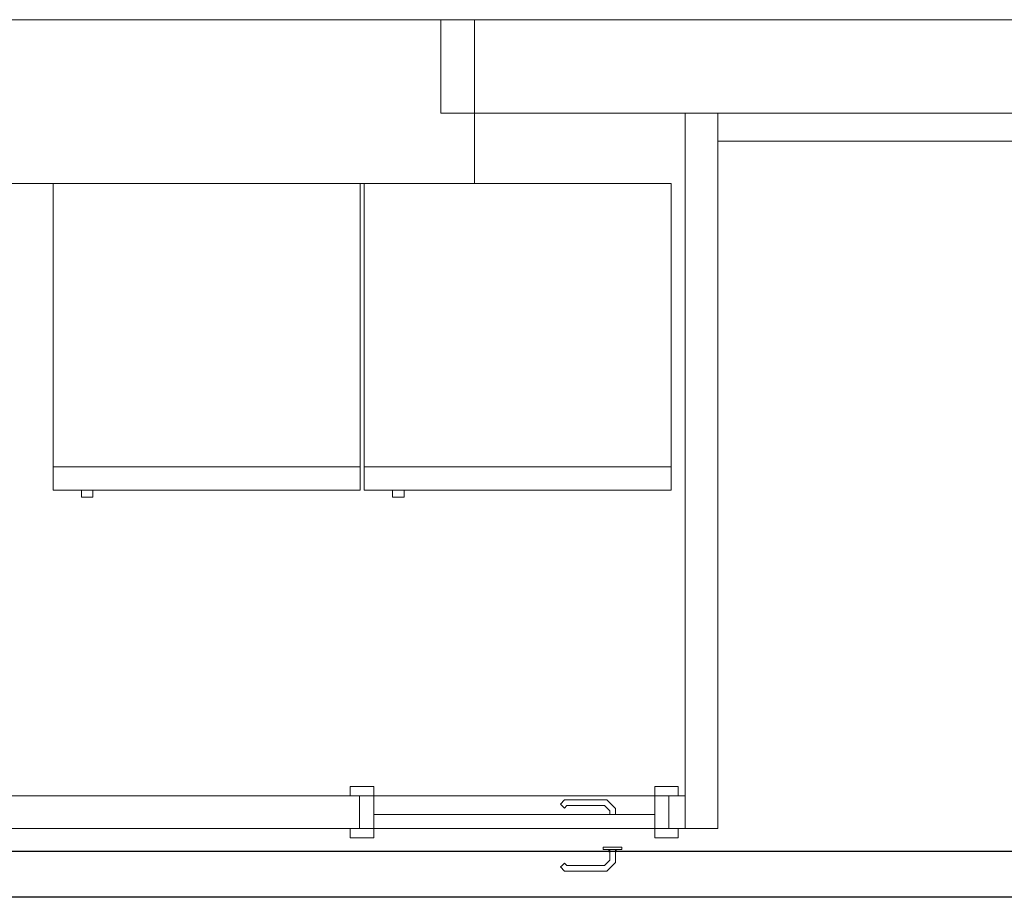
# Model space of a CAD drawing. Header units: millimetres. Extents: x -261 to 187, y -214 to 106.
# Tile 971 of 1056: x -208.05 to -205.95, y 19.68 to 21.56. Entities that reach past the tile are written whole.
import ezdxf

# ---------------------------------------------------------------- set-up
doc = ezdxf.new("R2010")
doc.units = ezdxf.units.MM
doc.header["$LTSCALE"] = 0.005
doc.header["$MEASUREMENT"] = 0
for name, color, linetype, lineweight in [('AP-Condutos', 4, 'Continuous', 25), ('IFC-Elemento construtivo genérico-Contorno', 9, 'Continuous', 5), ('IFC-Laje-Contorno', 9, 'Continuous', 5), ('IFC-Parede padrão-Contorno', 9, 'Continuous', 5), ('IFC-Parede-Contorno', 9, 'Continuous', 5), ('IFC-Porta-Contorno', 9, 'Continuous', 5), ('IFC-Viga-Contorno', 9, 'Continuous', 5)]:
    doc.layers.add(name, color=color, linetype=linetype, lineweight=lineweight)

msp = doc.modelspace()

# ---------------------------------------------------------------- linework, layer by layer
at = {"layer": 'AP-Condutos'}
for p, q in [((-202.2869, 19.7796), (-221.8937, 19.7796)), ((-202.2869, 19.6814), (-221.8937, 19.6814))]:
    msp.add_line(p, q, dxfattribs=at)
at = {"layer": 'IFC-Elemento construtivo genérico-Contorno', "lineweight": 5}
for p, q in [((-207.9825, 20.6025), (-207.9825, 21.2087)), ((-207.3262, 20.6025), (-207.3262, 21.2087)), ((-207.3172, 20.6025), (-207.3172, 21.2087)), ((-207.0813, 21.2087), (-206.6609, 21.2087)), ((-206.6609, 20.6025), (-206.6609, 21.2087)), ((-207.9825, 20.6025), (-207.3262, 20.6025)), ((-207.9825, 20.5524), (-207.9825, 20.6025)), ((-207.3262, 20.5524), (-207.3262, 20.6025)), ((-207.3172, 20.6025), (-206.6609, 20.6025)), ((-207.3172, 20.5524), (-207.3172, 20.6025)), ((-206.6609, 20.5524), (-206.6609, 20.6025)), ((-207.9825, 20.5524), (-207.3262, 20.5524)), ((-207.9224, 20.5374), (-207.9224, 20.5524)), ((-207.9224, 20.5374), (-207.8977, 20.5374)), ((-207.8977, 20.5374), (-207.8977, 20.5524)), ((-207.3172, 20.5524), (-206.6609, 20.5524)), ((-207.2571, 20.5374), (-207.2571, 20.5524)), ((-207.2571, 20.5374), (-207.2323, 20.5374)), ((-207.2323, 20.5374), (-207.2323, 20.5524))]:
    msp.add_line(p, q, dxfattribs=at)
at = {"layer": 'IFC-Laje-Contorno', "lineweight": 5}
for p, q in [((-208.2389, 19.8987), (-207.3472, 19.8987)), ((-207.2971, 19.8987), (-206.696, 19.8987)), ((-206.6459, 19.8987), (-206.6309, 19.8987))]:
    msp.add_line(p, q, dxfattribs=at)
at = {"layer": 'IFC-Parede padrão-Contorno', "lineweight": 5}
for p, q in [((-207.1535, 21.5593), (-203.2145, 21.5593)), ((-207.1535, 21.5159), (-207.1535, 21.5593)), ((-207.1535, 21.359), (-207.1535, 21.5159)), ((-207.1535, 21.359), (-203.2145, 21.359)), ((-206.6309, 20.6488), (-206.6309, 21.359)), ((-206.5607, 20.6488), (-206.5607, 21.359)), ((-206.6309, 19.8286), (-206.6309, 20.6488)), ((-206.5607, 19.8286), (-206.5607, 20.6488)), ((-206.6309, 19.8286), (-206.5983, 19.8286)), ((-206.5983, 19.8286), (-206.5607, 19.8286))]:
    msp.add_line(p, q, dxfattribs=at)
at = {"layer": 'IFC-Parede-Contorno', "lineweight": 5}
for p, q in [((-208.8831, 21.5593), (-207.0813, 21.5593)), ((-207.0813, 21.4261), (-207.0813, 21.5593)), ((-207.0813, 21.2087), (-207.0813, 21.4261)), ((-208.1541, 21.2087), (-207.0813, 21.2087)), ((-208.2934, 19.8987), (-207.9441, 19.8987)), ((-207.9441, 19.8987), (-207.3272, 19.8987)), ((-207.3272, 19.8286), (-207.3272, 19.8987)), ((-207.3272, 19.8454), (-207.3272, 19.8987)), ((-206.6659, 19.8987), (-206.6439, 19.8987)), ((-206.6439, 19.8987), (-206.6309, 19.8987)), ((-206.6659, 19.8286), (-206.6659, 19.8454)), ((-208.2934, 19.8286), (-207.9441, 19.8286)), ((-207.9441, 19.8286), (-207.3272, 19.8286)), ((-207.2971, 19.8286), (-206.696, 19.8286)), ((-206.6659, 19.8286), (-206.6439, 19.8286)), ((-206.6439, 19.8286), (-206.6309, 19.8286))]:
    msp.add_line(p, q, dxfattribs=at)
at = {"layer": 'IFC-Porta-Contorno', "lineweight": 5}
for p, q in [((-207.3472, 19.9036), (-207.3472, 19.9187)), ((-207.3472, 19.9187), (-207.3086, 19.9187)), ((-207.3472, 19.8987), (-207.3472, 19.9036)), ((-207.3086, 19.9187), (-207.2971, 19.9187)), ((-207.2971, 19.9141), (-207.2971, 19.9187)), ((-207.2971, 19.8987), (-207.2971, 19.9141)), ((-206.696, 19.9033), (-206.696, 19.9187)), ((-206.696, 19.9187), (-206.6845, 19.9187)), ((-206.6845, 19.9187), (-206.6459, 19.9187)), ((-206.6459, 19.9138), (-206.6459, 19.9187)), ((-206.6459, 19.8987), (-206.6459, 19.9138)), ((-207.3472, 19.8987), (-207.3086, 19.8987)), ((-207.3272, 19.8987), (-207.304, 19.8987)), ((-207.3086, 19.8987), (-207.2971, 19.8987)), ((-207.2971, 19.8446), (-207.2971, 19.8987)), ((-206.8977, 19.8809), (-206.8889, 19.8897)), ((-206.8889, 19.8897), (-206.8488, 19.8897)), ((-206.8488, 19.8897), (-206.7986, 19.8897)), ((-206.7986, 19.8897), (-206.7801, 19.8713)), ((-206.696, 19.8987), (-206.696, 19.9033)), ((-206.696, 19.8826), (-206.696, 19.8987)), ((-206.696, 19.8987), (-206.6845, 19.8987)), ((-206.696, 19.8286), (-206.696, 19.8826)), ((-206.6891, 19.8987), (-206.6659, 19.8987)), ((-206.6845, 19.8987), (-206.6459, 19.8987)), ((-206.6659, 19.8454), (-206.6659, 19.8987)), ((-207.3272, 19.8286), (-207.3272, 19.8819)), ((-206.8977, 19.8809), (-206.8949, 19.878)), ((-206.8949, 19.878), (-206.8892, 19.8724)), ((-206.8949, 19.878), (-206.892, 19.8752)), ((-206.892, 19.8752), (-206.8892, 19.8724)), ((-206.8892, 19.8724), (-206.8839, 19.8777)), ((-206.8839, 19.8777), (-206.8437, 19.8777)), ((-206.8437, 19.8777), (-206.8035, 19.8777)), ((-206.8035, 19.8777), (-206.7922, 19.8663)), ((-206.7922, 19.8586), (-206.7922, 19.8663)), ((-206.7801, 19.8586), (-206.7801, 19.8713)), ((-207.2971, 19.8586), (-206.8336, 19.8586)), ((-207.2971, 19.8286), (-207.2971, 19.8517)), ((-206.8336, 19.8586), (-206.696, 19.8586)), ((-207.3472, 19.8135), (-207.3472, 19.8286)), ((-207.3472, 19.8286), (-207.3086, 19.8286)), ((-207.3272, 19.8286), (-207.304, 19.8286)), ((-207.3086, 19.8286), (-207.2971, 19.8286)), ((-207.2971, 19.8286), (-207.1595, 19.8286)), ((-207.2971, 19.824), (-207.2971, 19.8286)), ((-207.2971, 19.8085), (-207.2971, 19.824)), ((-207.1595, 19.8286), (-206.696, 19.8286)), ((-206.696, 19.8286), (-206.6845, 19.8286)), ((-206.696, 19.8131), (-206.696, 19.8286)), ((-206.6891, 19.8286), (-206.6659, 19.8286)), ((-206.6845, 19.8286), (-206.6459, 19.8286)), ((-206.6459, 19.8236), (-206.6459, 19.8286)), ((-206.6459, 19.8085), (-206.6459, 19.8236)), ((-207.3472, 19.8085), (-207.3472, 19.8135)), ((-207.3472, 19.8085), (-207.3086, 19.8085)), ((-207.3086, 19.8085), (-207.2971, 19.8085)), ((-206.696, 19.8085), (-206.696, 19.8131)), ((-206.696, 19.8085), (-206.6845, 19.8085)), ((-206.6845, 19.8085), (-206.6459, 19.8085)), ((-206.8062, 19.7885), (-206.7965, 19.7885)), ((-206.8062, 19.7835), (-206.8062, 19.7885)), ((-206.8062, 19.7835), (-206.7965, 19.7835)), ((-206.7965, 19.7885), (-206.7862, 19.7885)), ((-206.7965, 19.7835), (-206.7862, 19.7835)), ((-206.7941, 19.7785), (-206.7941, 19.7835)), ((-206.7941, 19.7785), (-206.7935, 19.7785)), ((-206.7935, 19.7785), (-206.7925, 19.7785)), ((-206.7925, 19.7785), (-206.7922, 19.7785)), ((-206.7922, 19.7609), (-206.7922, 19.7835)), ((-206.7862, 19.7885), (-206.7758, 19.7885)), ((-206.7862, 19.7835), (-206.7758, 19.7835)), ((-206.7801, 19.756), (-206.7801, 19.7835)), ((-206.7801, 19.7785), (-206.7798, 19.7785)), ((-206.7798, 19.7785), (-206.7788, 19.7785)), ((-206.7788, 19.7785), (-206.7782, 19.7785)), ((-206.7782, 19.7785), (-206.7782, 19.7835)), ((-206.7758, 19.7885), (-206.7661, 19.7885)), ((-206.7758, 19.7835), (-206.7661, 19.7835)), ((-206.7661, 19.7835), (-206.7661, 19.7885)), ((-206.8037, 19.7494), (-206.7922, 19.7609)), ((-206.7987, 19.7374), (-206.7801, 19.756)), ((-206.8977, 19.7463), (-206.8949, 19.7491)), ((-206.8977, 19.7463), (-206.8889, 19.7374)), ((-206.8949, 19.7491), (-206.8892, 19.7548)), ((-206.8949, 19.7491), (-206.892, 19.7519)), ((-206.892, 19.7519), (-206.8892, 19.7548)), ((-206.8892, 19.7548), (-206.8839, 19.7494)), ((-206.8889, 19.7374), (-206.8387, 19.7374)), ((-206.8839, 19.7494), (-206.8438, 19.7494)), ((-206.8438, 19.7494), (-206.8037, 19.7494)), ((-206.8387, 19.7374), (-206.7987, 19.7374))]:
    msp.add_line(p, q, dxfattribs=at)
at = {"layer": 'IFC-Viga-Contorno', "lineweight": 5}
msp.add_line((-206.5607, 21.2993), (-204.9181, 21.2993), dxfattribs=at)

doc.saveas('drawing.dxf')
